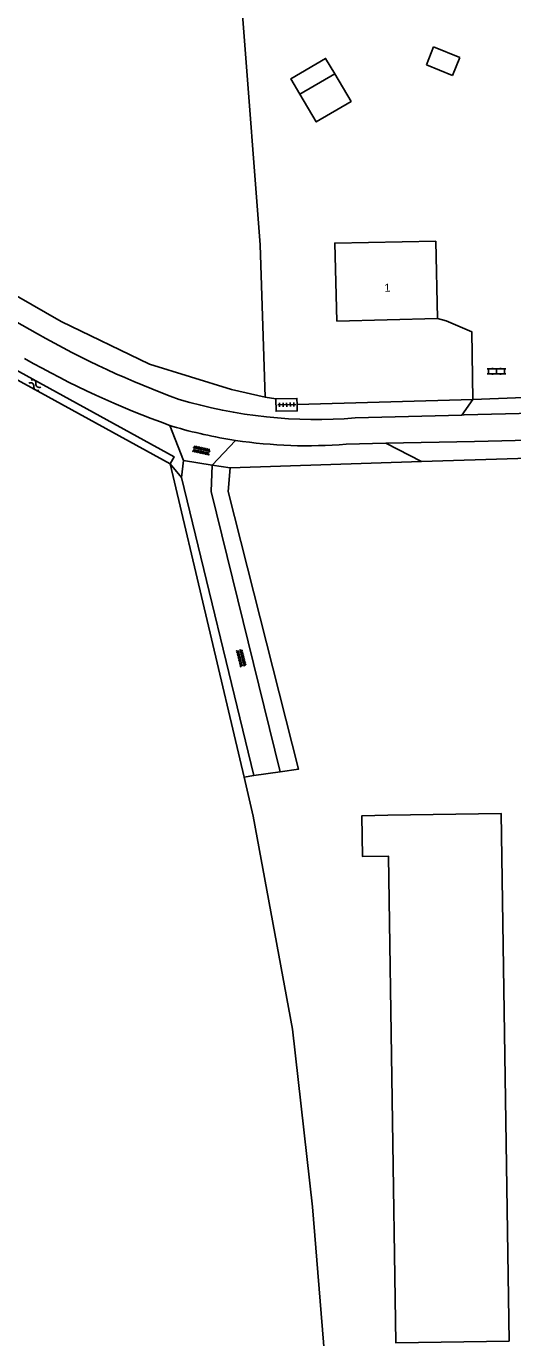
# Model space of a CAD drawing. Extents: x 132994 to 136000, y 393499 to 395512.
# Drawn here: x 133560.9 to 133621.4, y 393775.6 to 393938.5 of the extents above; entities that cross this region are included whole.
import ezdxf

# ---------------------------------------------------------------- set-up
doc = ezdxf.new("R2010")
doc.units = 0
for name, color, linetype in [('gg-anno-huisnummerreeks BGT', 7, 'Continuous'), ('gg-bbg-bijgebouw', 7, 'Continuous'), ('gg-bbg-gedigitaliseerde bebouwing', 7, 'Continuous'), ('gg-bbg-gedigitaliseerde bijgebouw', 7, 'Continuous'), ('gg-bbg-hoofdgebouw', 7, 'Continuous'), ('gg-bbg-luifel en loopbrug', 7, 'Continuous'), ('gg-knt-bronhoudergrens', 7, 'Continuous'), ('gg-knt-onverhard', 7, 'Continuous'), ('gg-knt-verharding', 7, 'Continuous'), ('gg-kntw-bovenkant insteek waterloop', 7, 'Continuous'), ('gt-grn-groengrens', 7, 'Continuous'), ('gt-grn-vlakafsluiter', 7, 'Continuous'), ('gt-symb-klinker verharding', 7, 'Continuous'), ('gt-symb-overige verharding', 7, 'Continuous'), ('gt-symb-tegel verharding', 7, 'Continuous'), ('gt-symb-watersymbool', 7, 'Continuous'), ('gx-grn-IMGEO niveau 01', 7, 'Continuous'), ('gx-grn-maaiveld', 7, 'Continuous')]:
    doc.layers.add(name, color=color, linetype=linetype)

# ---------------------------------------------------------------- blocks, each defined once
blk = doc.blocks.new('gt0-KL1')
at = {"layer": 'gt-symb-klinker verharding'}
for p, q in [((-1.15, 0.3), (1.15, 0.3)), ((-1, -0.3), (-1, 0.3)), ((-0.5, 0.3), (-0.5, 0.45)), ((0, -0.3), (0, 0.3)), ((0.5, 0.3), (0.5, 0.45)), ((1, -0.3), (1, 0.3)), ((-1.15, -0.3), (1.15, -0.3)), ((-0.5, -0.45), (-0.5, -0.3)), ((0.5, -0.45), (0.5, -0.3))]:
    blk.add_line(p, q, dxfattribs=at)
blk = doc.blocks.new('gt0-TEG1')
at = {"layer": 'gt-symb-tegel verharding'}
for p, q in [((-1.13, 0), (1.12, 0)), ((-0.9, -0.25), (-0.9, 0.25)), ((-0.45, -0.25), (-0.45, 0.25)), ((0, -0.25), (0, 0.25)), ((0.45, -0.25), (0.45, 0.25)), ((0.9, -0.25), (0.9, 0.25))]:
    blk.add_line(p, q, dxfattribs=at)
blk = doc.blocks.new('gt0-WA')
at = {"layer": 'gt-symb-watersymbool'}
for centre, start, end in [((-0.32, 0.02), 28.0725, 151.9275), ((0.43, 0.42), 208.0725, 331.9275), ((-0.32, -0.43), 28.0725, 151.9275), ((0.43, -0.03), 208.0725, 331.9275)]:
    blk.add_arc(centre, 0.425, start, end, dxfattribs=at)
blk = doc.blocks.new('gt0-OVH')
at = {"layer": 'gt-symb-overige verharding'}
for points in [[(-0.97, 0.3), (-0.97, 0.31), (-0.96, 0.32), (-0.97, 0.33), (-0.97, 0.34), (-0.98, 0.35), (-0.99, 0.35), (-1, 0.36), (-1.01, 0.35), (-1.02, 0.35), (-1.03, 0.34), (-1.03, 0.33), (-1.04, 0.32), (-1.03, 0.31), (-1.03, 0.3), (-1.02, 0.29), (-1.01, 0.29), (-1, 0.28), (-0.99, 0.29), (-0.98, 0.29)], [(-0.87, 0.11), (-0.87, 0.12), (-0.86, 0.13), (-0.87, 0.14), (-0.87, 0.15), (-0.88, 0.16), (-0.89, 0.16), (-0.9, 0.16), (-0.91, 0.16), (-0.92, 0.16), (-0.93, 0.15), (-0.93, 0.14), (-0.94, 0.13), (-0.93, 0.12), (-0.93, 0.11), (-0.92, 0.1), (-0.91, 0.09), (-0.9, 0.09), (-0.89, 0.09), (-0.88, 0.1)], [(-0.77, 0.3), (-0.77, 0.31), (-0.76, 0.32), (-0.77, 0.33), (-0.77, 0.34), (-0.78, 0.35), (-0.79, 0.35), (-0.8, 0.36), (-0.81, 0.35), (-0.82, 0.35), (-0.83, 0.34), (-0.83, 0.33), (-0.84, 0.32), (-0.83, 0.31), (-0.83, 0.3), (-0.82, 0.29), (-0.81, 0.29), (-0.8, 0.28), (-0.79, 0.29), (-0.78, 0.29)], [(-0.67, 0.11), (-0.67, 0.12), (-0.66, 0.13), (-0.67, 0.14), (-0.67, 0.15), (-0.68, 0.16), (-0.69, 0.16), (-0.7, 0.16), (-0.71, 0.16), (-0.72, 0.16), (-0.73, 0.15), (-0.73, 0.14), (-0.74, 0.13), (-0.73, 0.12), (-0.73, 0.11), (-0.72, 0.1), (-0.71, 0.09), (-0.7, 0.09), (-0.69, 0.09), (-0.68, 0.1)], [(-0.57, 0.3), (-0.57, 0.31), (-0.56, 0.32), (-0.57, 0.33), (-0.57, 0.34), (-0.58, 0.35), (-0.59, 0.35), (-0.6, 0.36), (-0.61, 0.35), (-0.62, 0.35), (-0.63, 0.34), (-0.63, 0.33), (-0.64, 0.32), (-0.63, 0.31), (-0.63, 0.3), (-0.62, 0.29), (-0.61, 0.29), (-0.6, 0.28), (-0.59, 0.29), (-0.58, 0.29)], [(-0.47, 0.11), (-0.47, 0.12), (-0.46, 0.13), (-0.47, 0.14), (-0.47, 0.15), (-0.48, 0.16), (-0.49, 0.16), (-0.5, 0.16), (-0.51, 0.16), (-0.52, 0.16), (-0.53, 0.15), (-0.53, 0.14), (-0.54, 0.13), (-0.53, 0.12), (-0.53, 0.11), (-0.52, 0.1), (-0.51, 0.09), (-0.5, 0.09), (-0.49, 0.09), (-0.48, 0.1)], [(-0.37, 0.3), (-0.37, 0.31), (-0.36, 0.32), (-0.37, 0.33), (-0.37, 0.34), (-0.38, 0.35), (-0.39, 0.35), (-0.4, 0.36), (-0.41, 0.35), (-0.42, 0.35), (-0.43, 0.34), (-0.43, 0.33), (-0.44, 0.32), (-0.43, 0.31), (-0.43, 0.3), (-0.42, 0.29), (-0.41, 0.29), (-0.4, 0.28), (-0.39, 0.29), (-0.38, 0.29)], [(-0.27, 0.11), (-0.27, 0.12), (-0.26, 0.13), (-0.27, 0.14), (-0.27, 0.15), (-0.28, 0.16), (-0.29, 0.16), (-0.3, 0.16), (-0.31, 0.16), (-0.32, 0.16), (-0.33, 0.15), (-0.33, 0.14), (-0.34, 0.13), (-0.33, 0.12), (-0.33, 0.11), (-0.32, 0.1), (-0.31, 0.09), (-0.3, 0.09), (-0.29, 0.09), (-0.28, 0.1)], [(-0.17, 0.3), (-0.17, 0.31), (-0.16, 0.32), (-0.17, 0.33), (-0.17, 0.34), (-0.18, 0.35), (-0.19, 0.35), (-0.2, 0.36), (-0.21, 0.35), (-0.22, 0.35), (-0.23, 0.34), (-0.23, 0.33), (-0.24, 0.32), (-0.23, 0.31), (-0.23, 0.3), (-0.22, 0.29), (-0.21, 0.29), (-0.2, 0.28), (-0.19, 0.29), (-0.18, 0.29)], [(-0.07, 0.11), (-0.07, 0.12), (-0.06, 0.13), (-0.07, 0.14), (-0.07, 0.15), (-0.08, 0.16), (-0.09, 0.16), (-0.1, 0.16), (-0.11, 0.16), (-0.12, 0.16), (-0.13, 0.15), (-0.13, 0.14), (-0.14, 0.13), (-0.13, 0.12), (-0.13, 0.11), (-0.12, 0.1), (-0.11, 0.09), (-0.1, 0.09), (-0.09, 0.09), (-0.08, 0.1)], [(0.03, 0.3), (0.03, 0.31), (0.04, 0.32), (0.03, 0.33), (0.03, 0.34), (0.02, 0.35), (0.01, 0.35), (0, 0.36), (-0.01, 0.35), (-0.02, 0.35), (-0.03, 0.34), (-0.03, 0.33), (-0.04, 0.32), (-0.03, 0.31), (-0.03, 0.3), (-0.02, 0.29), (-0.01, 0.29), (0, 0.28), (0.01, 0.29), (0.02, 0.29)], [(0.13, 0.11), (0.13, 0.12), (0.14, 0.13), (0.13, 0.14), (0.13, 0.15), (0.12, 0.16), (0.11, 0.16), (0.1, 0.16), (0.09, 0.16), (0.08, 0.16), (0.07, 0.15), (0.07, 0.14), (0.06, 0.13), (0.07, 0.12), (0.07, 0.11), (0.08, 0.1), (0.09, 0.09), (0.1, 0.09), (0.11, 0.09), (0.12, 0.1)], [(0.23, 0.3), (0.23, 0.31), (0.24, 0.32), (0.23, 0.33), (0.23, 0.34), (0.22, 0.35), (0.21, 0.35), (0.2, 0.36), (0.19, 0.35), (0.18, 0.35), (0.17, 0.34), (0.17, 0.33), (0.16, 0.32), (0.17, 0.31), (0.17, 0.3), (0.18, 0.29), (0.19, 0.29), (0.2, 0.28), (0.21, 0.29), (0.22, 0.29)], [(0.33, 0.11), (0.33, 0.12), (0.34, 0.13), (0.33, 0.14), (0.33, 0.15), (0.32, 0.16), (0.31, 0.16), (0.3, 0.16), (0.29, 0.16), (0.28, 0.16), (0.27, 0.15), (0.27, 0.14), (0.26, 0.13), (0.27, 0.12), (0.27, 0.11), (0.28, 0.1), (0.29, 0.09), (0.3, 0.09), (0.31, 0.09), (0.32, 0.1)], [(0.43, 0.3), (0.43, 0.31), (0.44, 0.32), (0.43, 0.33), (0.43, 0.34), (0.42, 0.35), (0.41, 0.35), (0.4, 0.36), (0.39, 0.35), (0.38, 0.35), (0.37, 0.34), (0.37, 0.33), (0.36, 0.32), (0.37, 0.31), (0.37, 0.3), (0.38, 0.29), (0.39, 0.29), (0.4, 0.28), (0.41, 0.29), (0.42, 0.29)], [(0.53, 0.11), (0.53, 0.12), (0.54, 0.13), (0.53, 0.14), (0.53, 0.15), (0.52, 0.16), (0.51, 0.16), (0.5, 0.16), (0.49, 0.16), (0.48, 0.16), (0.47, 0.15), (0.47, 0.14), (0.46, 0.13), (0.47, 0.12), (0.47, 0.11), (0.48, 0.1), (0.49, 0.09), (0.5, 0.09), (0.51, 0.09), (0.52, 0.1)], [(0.63, 0.3), (0.63, 0.31), (0.64, 0.32), (0.63, 0.33), (0.63, 0.34), (0.62, 0.35), (0.61, 0.35), (0.6, 0.36), (0.59, 0.35), (0.58, 0.35), (0.57, 0.34), (0.57, 0.33), (0.56, 0.32), (0.57, 0.31), (0.57, 0.3), (0.58, 0.29), (0.59, 0.29), (0.6, 0.28), (0.61, 0.29), (0.62, 0.29)], [(0.73, 0.11), (0.73, 0.12), (0.74, 0.13), (0.73, 0.14), (0.73, 0.15), (0.72, 0.16), (0.71, 0.16), (0.7, 0.16), (0.69, 0.16), (0.68, 0.16), (0.67, 0.15), (0.67, 0.14), (0.66, 0.13), (0.67, 0.12), (0.67, 0.11), (0.68, 0.1), (0.69, 0.09), (0.7, 0.09), (0.71, 0.09), (0.72, 0.1)], [(0.83, 0.3), (0.83, 0.31), (0.84, 0.32), (0.83, 0.33), (0.83, 0.34), (0.82, 0.35), (0.81, 0.35), (0.8, 0.36), (0.79, 0.35), (0.78, 0.35), (0.77, 0.34), (0.77, 0.33), (0.76, 0.32), (0.77, 0.31), (0.77, 0.3), (0.78, 0.29), (0.79, 0.29), (0.8, 0.28), (0.81, 0.29), (0.82, 0.29)], [(0.93, 0.11), (0.93, 0.12), (0.94, 0.13), (0.93, 0.14), (0.93, 0.15), (0.92, 0.16), (0.91, 0.16), (0.9, 0.16), (0.89, 0.16), (0.88, 0.16), (0.87, 0.15), (0.87, 0.14), (0.86, 0.13), (0.87, 0.12), (0.87, 0.11), (0.88, 0.1), (0.89, 0.09), (0.9, 0.09), (0.91, 0.09), (0.92, 0.1)], [(1.03, 0.3), (1.03, 0.31), (1.04, 0.32), (1.03, 0.33), (1.03, 0.34), (1.02, 0.35), (1.01, 0.35), (1, 0.36), (0.99, 0.35), (0.98, 0.35), (0.97, 0.34), (0.97, 0.33), (0.96, 0.32), (0.97, 0.31), (0.97, 0.3), (0.98, 0.29), (0.99, 0.29), (1, 0.28), (1.01, 0.29), (1.02, 0.29)], [(-0.97, -0.14), (-0.97, -0.13), (-0.96, -0.12), (-0.97, -0.11), (-0.97, -0.1), (-0.98, -0.09), (-0.99, -0.09), (-1, -0.08), (-1.01, -0.09), (-1.02, -0.09), (-1.03, -0.1), (-1.03, -0.11), (-1.04, -0.12), (-1.03, -0.13), (-1.03, -0.14), (-1.02, -0.15), (-1.01, -0.15), (-1, -0.16), (-0.99, -0.15), (-0.98, -0.15)], [(-0.87, -0.33), (-0.87, -0.32), (-0.86, -0.31), (-0.87, -0.3), (-0.87, -0.29), (-0.88, -0.28), (-0.89, -0.28), (-0.9, -0.28), (-0.91, -0.28), (-0.92, -0.28), (-0.93, -0.29), (-0.93, -0.3), (-0.94, -0.31), (-0.93, -0.32), (-0.93, -0.33), (-0.92, -0.34), (-0.91, -0.35), (-0.9, -0.35), (-0.89, -0.35), (-0.88, -0.34)], [(-0.77, -0.14), (-0.77, -0.13), (-0.76, -0.12), (-0.77, -0.11), (-0.77, -0.1), (-0.78, -0.09), (-0.79, -0.09), (-0.8, -0.08), (-0.81, -0.09), (-0.82, -0.09), (-0.83, -0.1), (-0.83, -0.11), (-0.84, -0.12), (-0.83, -0.13), (-0.83, -0.14), (-0.82, -0.15), (-0.81, -0.15), (-0.8, -0.16), (-0.79, -0.15), (-0.78, -0.15)], [(-0.67, -0.33), (-0.67, -0.32), (-0.66, -0.31), (-0.67, -0.3), (-0.67, -0.29), (-0.68, -0.28), (-0.69, -0.28), (-0.7, -0.28), (-0.71, -0.28), (-0.72, -0.28), (-0.73, -0.29), (-0.73, -0.3), (-0.74, -0.31), (-0.73, -0.32), (-0.73, -0.33), (-0.72, -0.34), (-0.71, -0.35), (-0.7, -0.35), (-0.69, -0.35), (-0.68, -0.34)], [(-0.57, -0.14), (-0.57, -0.13), (-0.56, -0.12), (-0.57, -0.11), (-0.57, -0.1), (-0.58, -0.09), (-0.59, -0.09), (-0.6, -0.08), (-0.61, -0.09), (-0.62, -0.09), (-0.63, -0.1), (-0.63, -0.11), (-0.64, -0.12), (-0.63, -0.13), (-0.63, -0.14), (-0.62, -0.15), (-0.61, -0.15), (-0.6, -0.16), (-0.59, -0.15), (-0.58, -0.15)], [(-0.47, -0.33), (-0.47, -0.32), (-0.46, -0.31), (-0.47, -0.3), (-0.47, -0.29), (-0.48, -0.28), (-0.49, -0.28), (-0.5, -0.28), (-0.51, -0.28), (-0.52, -0.28), (-0.53, -0.29), (-0.53, -0.3), (-0.54, -0.31), (-0.53, -0.32), (-0.53, -0.33), (-0.52, -0.34), (-0.51, -0.35), (-0.5, -0.35), (-0.49, -0.35), (-0.48, -0.34)], [(-0.37, -0.14), (-0.37, -0.13), (-0.36, -0.12), (-0.37, -0.11), (-0.37, -0.1), (-0.38, -0.09), (-0.39, -0.09), (-0.4, -0.08), (-0.41, -0.09), (-0.42, -0.09), (-0.43, -0.1), (-0.43, -0.11), (-0.44, -0.12), (-0.43, -0.13), (-0.43, -0.14), (-0.42, -0.15), (-0.41, -0.15), (-0.4, -0.16), (-0.39, -0.15), (-0.38, -0.15)], [(-0.27, -0.33), (-0.27, -0.32), (-0.26, -0.31), (-0.27, -0.3), (-0.27, -0.29), (-0.28, -0.28), (-0.29, -0.28), (-0.3, -0.28), (-0.31, -0.28), (-0.32, -0.28), (-0.33, -0.29), (-0.33, -0.3), (-0.34, -0.31), (-0.33, -0.32), (-0.33, -0.33), (-0.32, -0.34), (-0.31, -0.35), (-0.3, -0.35), (-0.29, -0.35), (-0.28, -0.34)], [(-0.17, -0.14), (-0.17, -0.13), (-0.16, -0.12), (-0.17, -0.11), (-0.17, -0.1), (-0.18, -0.09), (-0.19, -0.09), (-0.2, -0.08), (-0.21, -0.09), (-0.22, -0.09), (-0.23, -0.1), (-0.23, -0.11), (-0.24, -0.12), (-0.23, -0.13), (-0.23, -0.14), (-0.22, -0.15), (-0.21, -0.15), (-0.2, -0.16), (-0.19, -0.15), (-0.18, -0.15)], [(-0.07, -0.33), (-0.07, -0.32), (-0.06, -0.31), (-0.07, -0.3), (-0.07, -0.29), (-0.08, -0.28), (-0.09, -0.28), (-0.1, -0.28), (-0.11, -0.28), (-0.12, -0.28), (-0.13, -0.29), (-0.13, -0.3), (-0.14, -0.31), (-0.13, -0.32), (-0.13, -0.33), (-0.12, -0.34), (-0.11, -0.35), (-0.1, -0.35), (-0.09, -0.35), (-0.08, -0.34)], [(0.03, -0.14), (0.03, -0.13), (0.04, -0.12), (0.03, -0.11), (0.03, -0.1), (0.02, -0.09), (0.01, -0.09), (0, -0.08), (-0.01, -0.09), (-0.02, -0.09), (-0.03, -0.1), (-0.03, -0.11), (-0.04, -0.12), (-0.03, -0.13), (-0.03, -0.14), (-0.02, -0.15), (-0.01, -0.15), (0, -0.16), (0.01, -0.15), (0.02, -0.15)], [(0.13, -0.33), (0.13, -0.32), (0.14, -0.31), (0.13, -0.3), (0.13, -0.29), (0.12, -0.28), (0.11, -0.28), (0.1, -0.28), (0.09, -0.28), (0.08, -0.28), (0.07, -0.29), (0.07, -0.3), (0.06, -0.31), (0.07, -0.32), (0.07, -0.33), (0.08, -0.34), (0.09, -0.35), (0.1, -0.35), (0.11, -0.35), (0.12, -0.34)], [(0.23, -0.14), (0.23, -0.13), (0.24, -0.12), (0.23, -0.11), (0.23, -0.1), (0.22, -0.09), (0.21, -0.09), (0.2, -0.08), (0.19, -0.09), (0.18, -0.09), (0.17, -0.1), (0.17, -0.11), (0.16, -0.12), (0.17, -0.13), (0.17, -0.14), (0.18, -0.15), (0.19, -0.15), (0.2, -0.16), (0.21, -0.15), (0.22, -0.15)], [(0.33, -0.33), (0.33, -0.32), (0.34, -0.31), (0.33, -0.3), (0.33, -0.29), (0.32, -0.28), (0.31, -0.28), (0.3, -0.28), (0.29, -0.28), (0.28, -0.28), (0.27, -0.29), (0.27, -0.3), (0.26, -0.31), (0.27, -0.32), (0.27, -0.33), (0.28, -0.34), (0.29, -0.35), (0.3, -0.35), (0.31, -0.35), (0.32, -0.34)], [(0.43, -0.14), (0.43, -0.13), (0.44, -0.12), (0.43, -0.11), (0.43, -0.1), (0.42, -0.09), (0.41, -0.09), (0.4, -0.08), (0.39, -0.09), (0.38, -0.09), (0.37, -0.1), (0.37, -0.11), (0.36, -0.12), (0.37, -0.13), (0.37, -0.14), (0.38, -0.15), (0.39, -0.15), (0.4, -0.16), (0.41, -0.15), (0.42, -0.15)], [(0.53, -0.33), (0.53, -0.32), (0.54, -0.31), (0.53, -0.3), (0.53, -0.29), (0.52, -0.28), (0.51, -0.28), (0.5, -0.28), (0.49, -0.28), (0.48, -0.28), (0.47, -0.29), (0.47, -0.3), (0.46, -0.31), (0.47, -0.32), (0.47, -0.33), (0.48, -0.34), (0.49, -0.35), (0.5, -0.35), (0.51, -0.35), (0.52, -0.34)], [(0.63, -0.14), (0.63, -0.13), (0.64, -0.12), (0.63, -0.11), (0.63, -0.1), (0.62, -0.09), (0.61, -0.09), (0.6, -0.08), (0.59, -0.09), (0.58, -0.09), (0.57, -0.1), (0.57, -0.11), (0.56, -0.12), (0.57, -0.13), (0.57, -0.14), (0.58, -0.15), (0.59, -0.15), (0.6, -0.16), (0.61, -0.15), (0.62, -0.15)], [(0.73, -0.33), (0.73, -0.32), (0.74, -0.31), (0.73, -0.3), (0.73, -0.29), (0.72, -0.28), (0.71, -0.28), (0.7, -0.28), (0.69, -0.28), (0.68, -0.28), (0.67, -0.29), (0.67, -0.3), (0.66, -0.31), (0.67, -0.32), (0.67, -0.33), (0.68, -0.34), (0.69, -0.35), (0.7, -0.35), (0.71, -0.35), (0.72, -0.34)], [(0.83, -0.14), (0.83, -0.13), (0.84, -0.12), (0.83, -0.11), (0.83, -0.1), (0.82, -0.09), (0.81, -0.09), (0.8, -0.08), (0.79, -0.09), (0.78, -0.09), (0.77, -0.1), (0.77, -0.11), (0.76, -0.12), (0.77, -0.13), (0.77, -0.14), (0.78, -0.15), (0.79, -0.15), (0.8, -0.16), (0.81, -0.15), (0.82, -0.15)], [(0.93, -0.33), (0.93, -0.32), (0.94, -0.31), (0.93, -0.3), (0.93, -0.29), (0.92, -0.28), (0.91, -0.28), (0.9, -0.28), (0.89, -0.28), (0.88, -0.28), (0.87, -0.29), (0.87, -0.3), (0.86, -0.31), (0.87, -0.32), (0.87, -0.33), (0.88, -0.34), (0.89, -0.35), (0.9, -0.35), (0.91, -0.35), (0.92, -0.34)], [(1.03, -0.14), (1.03, -0.13), (1.04, -0.12), (1.03, -0.11), (1.03, -0.1), (1.02, -0.09), (1.01, -0.09), (1, -0.08), (0.99, -0.09), (0.98, -0.09), (0.97, -0.1), (0.97, -0.11), (0.96, -0.12), (0.97, -0.13), (0.97, -0.14), (0.98, -0.15), (0.99, -0.15), (1, -0.16), (1.01, -0.15), (1.02, -0.15)]]:
    blk.add_lwpolyline(points, close=True, dxfattribs=at)

msp = doc.modelspace()

# ---------------------------------------------------------------- linework, layer by layer
at = {"layer": 'gg-bbg-bijgebouw'}
msp.add_lwpolyline([(133605.86, 393840.48), (133602.63, 393840.43), (133602.71, 393835.34), (133605.94, 393835.39), (133606.86, 393774.95), (133620.9, 393775.17), (133619.91, 393840.72), (133605.86, 393840.48)], dxfattribs=at)
at = {"layer": 'gg-bbg-gedigitaliseerde bebouwing'}
msp.add_lwpolyline([(133599.52, 393901.83), (133599.25, 393911.55), (133611.8, 393911.8)], dxfattribs=at)
at = {"layer": 'gg-bbg-gedigitaliseerde bijgebouw'}
msp.add_line((133594.94, 393930.05), (133599.25, 393932.58), dxfattribs=at)
msp.add_lwpolyline([(133594.94, 393930.05), (133596.97, 393926.6), (133601.28, 393929.14), (133599.25, 393932.58)], dxfattribs=at)
at = {"layer": 'gg-bbg-hoofdgebouw'}
for q in [(133611.8, 393911.8), (133599.52, 393901.83)]:
    msp.add_line((133612, 393902.18), q, dxfattribs=at)
at = {"layer": 'gg-bbg-luifel en loopbrug'}
msp.add_lwpolyline([(133594.94, 393930.05), (133593.82, 393931.95), (133598.13, 393934.48), (133599.25, 393932.58)], dxfattribs=at)
at = {"layer": 'gg-knt-bronhoudergrens'}
msp.add_lwpolyline([(133530.89, 393921.57), (133565.29, 393901.81), (133576.27, 393896.51), (133586.45, 393893.34), (133590.6, 393892.4)], dxfattribs=at)
at = {"layer": 'gg-knt-onverhard'}
for p, q in [((133580.46, 393884.54), (133580.24, 393882.43)), ((133580.24, 393882.43), (133589.23, 393845.44))]:
    msp.add_line(p, q, dxfattribs=at)
msp.add_lwpolyline([(133584.05, 393883.97), (133583.93, 393880.68), (133592.46, 393845.89)], dxfattribs=at)
at = {"layer": 'gg-knt-verharding'}
for p, q in [((133579.14, 393888.78), (133578.78, 393888.9)), ((133580.46, 393884.54), (133578.78, 393888.9)), ((133586.95, 393887.04), (133584.05, 393883.97)), ((133584.05, 393883.97), (133580.46, 393884.54))]:
    msp.add_line(p, q, dxfattribs=at)
for points in [[(133616.41, 393892.11), (133616.29, 393900.5), (133613.08, 393901.87), (133612, 393902.18)], [(133594.59, 393891.48), (133594.57, 393892.26), (133591.95, 393892.21)], [(133591.95, 393892.21), (133591.98, 393890.65), (133594.6, 393890.7), (133594.59, 393891.48)]]:
    msp.add_lwpolyline(points, dxfattribs=at)
for centre, radius, start, end in [((133617.98, 393997.28), 111.82, 240.1573, 250.1122), ((133616.07, 393993.59), 111.13, 240.1362, 250.394), ((133596.92, 393948.5), 58.87, 253.2435, 274.7691), ((133595.79, 393945.16), 58.79, 253.5513, 261.3538), ((133595.81, 393945.24), 58.87, 261.3442, 274.7304)]:
    msp.add_arc(centre, radius, start, end, dxfattribs=at)
at = {"layer": 'gg-kntw-bovenkant insteek waterloop'}
msp.add_line((133578.81, 393884.11), (133542, 393904.29), dxfattribs=at)
msp.add_lwpolyline([(133542, 393904.29), (133542.5, 393905.19), (133579.31, 393885.01), (133578.81, 393884.11)], dxfattribs=at)
at = {"layer": 'gt-grn-groengrens'}
for p, q in [((133591.95, 393892.21), (133590.6, 393892.4)), ((133578.81, 393884.11), (133588, 393845.2)), ((133580.24, 393882.43), (133578.81, 393884.11)), ((133588, 393845.2), (133589.23, 393845.44))]:
    msp.add_line(p, q, dxfattribs=at)
at = {"layer": 'gt-grn-vlakafsluiter'}
msp.add_line((133592.46, 393845.89), (133589.23, 393845.44), dxfattribs=at)
at = {"layer": 'gx-grn-IMGEO niveau 01'}
for p, q in [((133611.54, 393935.91), (133610.64, 393933.66)), ((133614.78, 393934.61), (133611.54, 393935.91)), ((133613.87, 393932.36), (133614.78, 393934.61)), ((133610.64, 393933.66), (133613.87, 393932.36))]:
    msp.add_line(p, q, dxfattribs=at)
at = {"layer": 'gx-grn-maaiveld'}
for p, q in [((133515.48, 393926.67), (133562.34, 393900.29)), ((133594.59, 393891.48), (133616.41, 393892.11)), ((133616.41, 393892.11), (133615.03, 393890.19)), ((133622.79, 393892.36), (133616.41, 393892.11)), ((133615.03, 393890.19), (133601.81, 393889.83)), ((133615.03, 393890.19), (133615.35, 393890.2)), ((133623.87, 393890.43), (133615.35, 393890.2)), ((133605.62, 393886.68), (133600.66, 393886.57)), ((133605.62, 393886.68), (133616.61, 393886.91)), ((133610.04, 393884.4), (133605.62, 393886.68)), ((133629.6, 393887.23), (133616.61, 393886.91)), ((133586.27, 393883.62), (133584.05, 393883.97)), ((133586.27, 393883.62), (133610.04, 393884.4))]:
    msp.add_line(p, q, dxfattribs=at)
for points in [[(133564.18, 394187.37), (133562.42, 394187.51), (133564.59, 394160.91), (133572.54, 394092.75), (133579.53, 394032.8), (133583.67, 393993.83), (133590, 393911.34), (133590.6, 393892.4)], [(133628.08, 393884.95), (133622.01, 393884.79), (133610.04, 393884.4)], [(133586.27, 393883.62), (133586.01, 393880.7), (133594.77, 393846.21), (133592.46, 393845.89)], [(133615.91, 393612.46), (133615.68, 393613.53), (133610.37, 393637.89), (133607.65, 393650.66), (133603.55, 393668.78), (133599.32, 393690.21), (133597.07, 393706.88), (133596.28, 393719.32), (133597.33, 393740.75), (133598.39, 393768.4), (133596.49, 393791.86), (133594.03, 393813.9), (133589.13, 393840.36), (133588, 393845.2)]]:
    msp.add_lwpolyline(points, dxfattribs=at)

# ---------------------------------------------------------------- block references
at = {"layer": 'gt-symb-klinker verharding'}
msp.add_blockref('gt0-KL1', (133619.34, 393895.61), dxfattribs=at)
at = {"layer": 'gt-symb-overige verharding'}
for p, rotation in [((133582.7, 393885.8), 167.52092819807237), ((133587.65, 393860), 104.06403671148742)]:
    msp.add_blockref('gt0-OVH', p, dxfattribs=dict(at, rotation=rotation))
at = {"layer": 'gt-symb-tegel verharding', "rotation": -178.79696545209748}
msp.add_blockref('gt0-TEG1', (133593.29, 393891.47), dxfattribs=at)
at = {"layer": 'gt-symb-watersymbool', "rotation": 144.19589409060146}
msp.add_blockref('gt0-WA', (133562.06, 393893.87), dxfattribs=at)

# ---------------------------------------------------------------- texts
at = {"layer": 'gg-anno-huisnummerreeks BGT'}
msp.add_text('1', height=1, rotation=1.6, dxfattribs=at).set_placement((133605.44, 393905.49))

doc.saveas('drawing.dxf')
